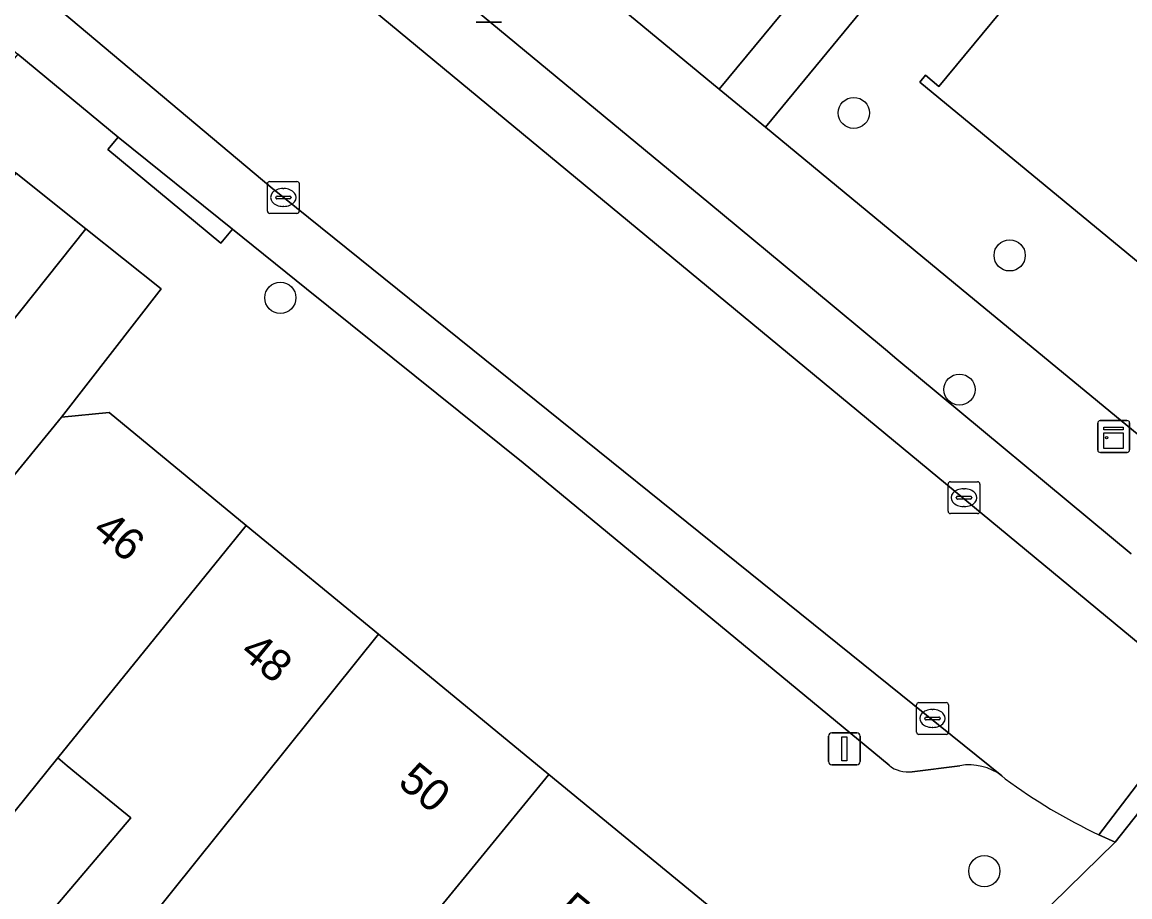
# Model space of a CAD drawing. Extents: x 158352 to 159489, y 383828 to 384603.
# Drawn here: x 159265.98 to 159300.73, y 384230.93 to 384258.36 of the extents above; entities that cross this region are included whole.
import ezdxf

# ---------------------------------------------------------------- set-up
doc = ezdxf.new("R2010")
doc.units = 0
for name, color, linetype in [('IMGEO_Boom', 7, 'Continuous'), ('IMGEO_Erf', 7, 'Continuous'), ('IMGEO_Kast', 7, 'Continuous'), ('IMGEO_Kolk', 7, 'Continuous'), ('IMGEO_Lichtmast', 7, 'Continuous'), ('IMGEO_Pand', 7, 'Continuous'), ('IMGEO_Pand_nummerreeks', 7, 'Continuous'), ('IMGEO_Parkeervlak_open', 7, 'Continuous'), ('IMGEO_Rijbaan_lokaal_open', 7, 'Continuous'), ('IMGEO_Voetpad_open', 7, 'Continuous')]:
    doc.layers.add(name, color=color, linetype=linetype)

msp = doc.modelspace()

# ---------------------------------------------------------------- linework, layer by layer
at = {"layer": 'IMGEO_Boom'}
for centre in [(159292.067, 384255.513), (159296.958, 384251.046), (159274.076, 384249.717), (159295.383, 384246.837), (159296.164, 384231.737)]:
    msp.add_circle(centre, 0.489, dxfattribs=at)
at = {"layer": 'IMGEO_Erf'}
for points in [[(159277.109, 384270.267), (159272.72, 384273.892), (159268.332, 384277.517), (159263.849, 384281.22), (159261.313, 384278.144), (159287.849, 384256.261), (159290.368, 384259.315), (159285.887, 384263.016), (159281.499, 384266.641)], [(159306.755, 384247.189), (159305.93, 384246.184), (159305.137, 384246.836), (159305.42, 384247.181), (159302.001, 384250), (159294.139, 384256.483), (159294.317, 384256.697), (159294.741, 384256.347), (159298.013, 384260.308), (159297.72, 384260.55), (159297.972, 384260.855), (159299.94, 384259.229), (159306.226, 384266.84), (159301.932, 384270.387), (159289.298, 384255.066), (159295.441, 384250), (159306.782, 384240.648), (159309.333, 384238.544), (159313.191, 384241.901)]]:
    msp.add_lwpolyline(points, close=True, dxfattribs=at)
msp.add_lwpolyline([(159266.206, 384229.669), (159269.384, 384233.403), (159267.686, 384234.8), (159267.391, 384235.042), (159267.097, 384235.284), (159264.752, 384232.39), (159259.55, 384236.623), (159264.04, 384242.108), (159267.215, 384245.97), (159270.336, 384250), (159267.974, 384251.882), (159254.138, 384234.517), (159256.39, 384232.665), (159250.862, 384225.738)], dxfattribs=at)
at = {"layer": 'IMGEO_Kast'}
for p, q in [((159299.721, 384244.942), (159299.721, 384245.783)), ((159299.721, 384245.783), (159299.721, 384244.942)), ((159299.796, 384245.867), (159300.637, 384245.867)), ((159300.637, 384245.867), (159299.796, 384245.867)), ((159300.721, 384245.792), (159300.721, 384244.951)), ((159300.721, 384244.951), (159300.721, 384245.792)), ((159300.646, 384244.867), (159299.805, 384244.867)), ((159299.805, 384244.867), (159300.646, 384244.867))]:
    msp.add_line(p, q, dxfattribs=at)
for points in [[(159299.916, 384245.657), (159300.516, 384245.657), (159300.516, 384245.572), (159299.916, 384245.572), (159299.916, 384245.657)], [(159299.916, 384245.482), (159300.516, 384245.482), (159300.516, 384244.993), (159299.916, 384244.993), (159299.916, 384245.482)]]:
    msp.add_lwpolyline(points, dxfattribs=at)
msp.add_circle((159300, 384245.331), 0.0377, dxfattribs=at)
for centre, start, end in [((159299.799, 384245.789), 92.4484, 184.2845), ((159299.799, 384245.789), 92.4484, 184.2845), ((159300.643, 384245.789), 2.4484, 94.2845), ((159300.643, 384245.789), 2.4484, 94.2845), ((159299.799, 384244.945), 182.4484, 274.2845), ((159299.799, 384244.945), 182.4484, 274.2845), ((159300.643, 384244.945), 272.4484, 4.2845), ((159300.643, 384244.945), 272.4484, 4.2845)]:
    msp.add_arc(centre, 0.0779, start, end, dxfattribs=at)
at = {"layer": 'IMGEO_Kolk'}
for p, q in [((159273.746, 384253.363), (159274.598, 384253.363)), ((159273.671, 384252.437), (159273.671, 384253.289)), ((159274.159, 384253.143), (159274.184, 384253.143)), ((159274.672, 384253.289), (159274.672, 384252.437)), ((159273.93, 384252.857), (159273.93, 384252.869)), ((159274.368, 384252.82), (159273.97, 384252.82)), ((159273.973, 384252.906), (159274.371, 384252.906)), ((159274.414, 384252.869), (159274.414, 384252.857)), ((159274.598, 384252.363), (159273.746, 384252.363)), ((159274.182, 384252.583), (159274.157, 384252.583)), ((159295.1, 384243.948), (159295.952, 384243.948)), ((159295.025, 384243.022), (159295.025, 384243.874)), ((159295.513, 384243.728), (159295.538, 384243.728)), ((159296.026, 384243.874), (159296.026, 384243.022)), ((159295.284, 384243.442), (159295.284, 384243.454)), ((159295.722, 384243.405), (159295.324, 384243.405)), ((159295.327, 384243.491), (159295.725, 384243.491)), ((159295.768, 384243.454), (159295.768, 384243.442)), ((159295.952, 384242.948), (159295.1, 384242.948)), ((159295.536, 384243.168), (159295.511, 384243.168)), ((159294.112, 384237.025), (159294.964, 384237.025)), ((159294.037, 384236.099), (159294.037, 384236.951)), ((159294.525, 384236.805), (159294.55, 384236.805)), ((159295.038, 384236.951), (159295.038, 384236.099)), ((159294.296, 384236.519), (159294.296, 384236.531)), ((159294.734, 384236.482), (159294.336, 384236.482)), ((159294.339, 384236.568), (159294.737, 384236.568)), ((159294.78, 384236.531), (159294.78, 384236.519)), ((159294.964, 384236.025), (159294.112, 384236.025)), ((159294.548, 384236.245), (159294.523, 384236.245))]:
    msp.add_line(p, q, dxfattribs=at)
for points in [[(159273.746, 384253.363), (159274.598, 384253.363)], [(159273.671, 384252.437), (159273.671, 384253.289)], [(159274.672, 384253.289), (159274.672, 384252.437)], [(159274.598, 384252.363), (159273.746, 384252.363)], [(159295.1, 384243.948), (159295.952, 384243.948)], [(159295.025, 384243.022), (159295.025, 384243.874)], [(159296.026, 384243.874), (159296.026, 384243.022)], [(159295.952, 384242.948), (159295.1, 384242.948)], [(159294.112, 384237.025), (159294.964, 384237.025)], [(159294.037, 384236.099), (159294.037, 384236.951)], [(159295.038, 384236.951), (159295.038, 384236.099)], [(159294.964, 384236.025), (159294.112, 384236.025)]]:
    msp.add_lwpolyline(points, dxfattribs=at)
for centre, radius, start, end in [((159273.748, 384253.287), 0.0765, 91.552, 178.448), ((159273.748, 384253.287), 0.0765, 91.552, 178.448), ((159274.596, 384253.287), 0.0765, 1.552, 88.448), ((159274.596, 384253.287), 0.0765, 1.552, 88.448), ((159273.97, 384252.866), 0.0403, 85.8775, 175.7526), ((159273.967, 384252.856), 0.0366, 178.938, 274.7102), ((159274.371, 384252.863), 0.043, 264.8664, 352.4533), ((159274.375, 384252.868), 0.0386, 1.7309, 96.639), ((159273.748, 384252.439), 0.0765, 181.552, 268.448), ((159273.748, 384252.439), 0.0765, 181.552, 268.448), ((159274.596, 384252.439), 0.0765, 271.552, 358.448), ((159274.596, 384252.439), 0.0765, 271.552, 358.448), ((159295.102, 384243.872), 0.0765, 91.552, 178.448), ((159295.102, 384243.872), 0.0765, 91.552, 178.448), ((159295.95, 384243.872), 0.0765, 1.552, 88.448), ((159295.95, 384243.872), 0.0765, 1.552, 88.448), ((159295.324, 384243.451), 0.0403, 85.8775, 175.7526), ((159295.321, 384243.441), 0.0366, 178.938, 274.7102), ((159295.725, 384243.448), 0.043, 264.8664, 352.4533), ((159295.729, 384243.453), 0.0386, 1.7309, 96.639), ((159295.102, 384243.024), 0.0765, 181.552, 268.448), ((159295.102, 384243.024), 0.0765, 181.552, 268.448), ((159295.95, 384243.024), 0.0765, 271.552, 358.448), ((159295.95, 384243.024), 0.0765, 271.552, 358.448), ((159294.114, 384236.949), 0.0765, 91.552, 178.448), ((159294.114, 384236.949), 0.0765, 91.552, 178.448), ((159294.962, 384236.949), 0.0765, 1.552, 88.448), ((159294.962, 384236.949), 0.0765, 1.552, 88.448), ((159294.336, 384236.528), 0.0403, 85.8775, 175.7526), ((159294.333, 384236.518), 0.0366, 178.938, 274.7102), ((159294.737, 384236.525), 0.043, 264.8664, 352.4533), ((159294.741, 384236.53), 0.0386, 1.7309, 96.639), ((159294.114, 384236.101), 0.0765, 181.552, 268.448), ((159294.114, 384236.101), 0.0765, 181.552, 268.448), ((159294.962, 384236.101), 0.0765, 271.552, 358.448), ((159294.962, 384236.101), 0.0765, 271.552, 358.448)]:
    msp.add_arc(centre, radius, start, end, dxfattribs=at)
for centre, major_axis, ratio, start_param, end_param in [((159274.158, 384252.863), (-0.387, 0.002), 0.722429, 4.712389, 7.853982), ((159274.183, 384252.863), (-0.39, 0.002), 0.717154, 1.570796, 4.712389), ((159295.512, 384243.448), (-0.387, 0.002), 0.722429, 4.712389, 7.853982), ((159295.537, 384243.448), (-0.39, 0.002), 0.717154, 1.570796, 4.712389), ((159294.524, 384236.525), (-0.387, 0.002), 0.722429, 4.712389, 7.853982), ((159294.549, 384236.525), (-0.39, 0.002), 0.717154, 1.570796, 4.712389)]:
    msp.add_ellipse(centre, major_axis=major_axis, ratio=ratio, start_param=start_param, end_param=end_param, dxfattribs=at)
at = {"layer": 'IMGEO_Lichtmast'}
for p, q in [((159281.012, 384258.36), (159280.222, 384258.36)), ((159280.222, 384258.36), (159281.012, 384258.36)), ((159291.278, 384235.169), (159291.278, 384235.969)), ((159291.278, 384235.969), (159291.278, 384235.169)), ((159291.378, 384236.069), (159292.168, 384236.069)), ((159292.168, 384236.069), (159291.378, 384236.069)), ((159292.268, 384235.969), (159292.268, 384235.169)), ((159292.268, 384235.169), (159292.268, 384235.969)), ((159292.168, 384235.069), (159291.378, 384235.069)), ((159291.378, 384235.069), (159292.168, 384235.069))]:
    msp.add_line(p, q, dxfattribs=at)
msp.add_lwpolyline([(159291.698, 384235.944), (159291.848, 384235.944), (159291.848, 384235.194), (159291.698, 384235.194), (159291.698, 384235.944)], dxfattribs=at)
for centre, start, end in [((159291.378, 384235.969), 90, 180), ((159291.378, 384235.969), 90, 180), ((159292.168, 384235.969), 0, 90), ((159292.168, 384235.969), 360, 90), ((159291.378, 384235.169), 180, 270), ((159291.378, 384235.169), 180, 270), ((159292.168, 384235.169), 270, 0), ((159292.168, 384235.169), 270, 0)]:
    msp.add_arc(centre, 0.1, start, end, dxfattribs=at)
at = {"layer": 'IMGEO_Pand'}
for points in [[(159313.076, 384254.957), (159312.803, 384255.183), (159317.975, 384261.445), (159313.873, 384269.658), (159313.352, 384269.026), (159305.895, 384275.185), (159301.932, 384270.387), (159306.226, 384266.84), (159299.94, 384259.229), (159297.972, 384260.855), (159297.72, 384260.55), (159298.013, 384260.308), (159294.741, 384256.347), (159294.317, 384256.697), (159294.139, 384256.483), (159302.001, 384250), (159305.42, 384247.181), (159305.137, 384246.836), (159305.93, 384246.184), (159306.755, 384247.189), (159309.042, 384250)], [(159273.008, 384242.577), (159268.705, 384246.115), (159267.215, 384245.97), (159264.04, 384242.108), (159259.55, 384236.623), (159264.752, 384232.39), (159267.097, 384235.284)], [(159277.152, 384239.169), (159273.008, 384242.577), (159267.097, 384235.284), (159267.391, 384235.042), (159267.686, 384234.8), (159269.384, 384233.403), (159266.206, 384229.669), (159268.173, 384227.994), (159268.535, 384228.434)], [(159277.17, 384228.252), (159282.505, 384234.768), (159277.152, 384239.169), (159268.535, 384228.434), (159270.412, 384226.89), (159271.37, 384226.102), (159274.764, 384230.23)], [(159277.17, 384228.252), (159279.9, 384226.007), (159276.559, 384221.944), (159279.192, 384219.779), (159287.878, 384230.35), (159282.505, 384234.768)]]:
    msp.add_lwpolyline(points, close=True, dxfattribs=at)
at = {"layer": 'IMGEO_Parkeervlak_open'}
for points in [[(159225.161, 384301.587), (159301.9, 384238.141)], [(159300.775, 384241.686), (159293.416, 384247.796), (159293.064, 384248.09), (159290.776, 384250), (159287.517, 384252.693), (159241.358, 384290.832), (159229.38, 384300.734)], [(159296.711, 384234.727), (159273.782, 384253.186), (159236.448, 384284.522)], [(159237.109, 384281.221), (159262.3, 384260.302), (159265.843, 384257.361), (159268.987, 384254.75), (159272.572, 384251.868), (159274.896, 384250), (159281.694, 384244.536), (159293.173, 384235.055)], [(159293.901, 384234.854), (159295.399, 384235.043)]]:
    msp.add_lwpolyline(points, dxfattribs=at)
for centre, radius, start, end in [((159293.769, 384235.794), 0.949, 231.1173, 278.0132), ((159295.693, 384233.383), 1.686, 52.8655, 100.0505)]:
    msp.add_arc(centre, radius, start, end, dxfattribs=at)
at = {"layer": 'IMGEO_Rijbaan_lokaal_open'}
msp.add_lwpolyline([(159299.753, 384232.877), (159303.164, 384237.341), (159301.9, 384238.141), (159225.161, 384301.587), (159224.159, 384302.406), (159220.373, 384297.799), (159232.03, 384288.166), (159236.181, 384284.746), (159236.448, 384284.522), (159273.782, 384253.186), (159296.711, 384234.727), (159296.822, 384234.635)], dxfattribs=at)
for points in [[(159227.958, 384244.539), (159227.572, 384244.07), (159228.989, 384242.902), (159228.9, 384242.794), (159229.208, 384242.54), (159226.979, 384239.835), (159257.209, 384214.238), (159260.569, 384218.206), (159259.521, 384219.068), (159250.862, 384225.738), (159256.39, 384232.665), (159254.138, 384234.517), (159267.974, 384251.882), (159265.789, 384253.623), (159263.561, 384250.962), (159255.624, 384240.93), (159251.367, 384235.752), (159248.192, 384231.89), (159246.22, 384229.492), (159237.823, 384236.41), (159232.532, 384240.77)], [(159299.753, 384232.877), (159300.272, 384232.641), (159302.011, 384234.855), (159303.75, 384237.069), (159303.164, 384237.341)]]:
    msp.add_lwpolyline(points, close=True, dxfattribs=at)
msp.add_arc((159307.104, 384248.455), 17.225, 233.3513, 244.7384, dxfattribs=at)
at = {"layer": 'IMGEO_Voetpad_open'}
for points in [[(159263.849, 384281.22), (159267.034, 384285.075), (159269.168, 384287.659), (159284.997, 384306.567), (159284.867, 384306.674), (159286.808, 384309.024), (159291.239, 384305.365), (159291.198, 384305.315), (159315.321, 384285.119), (159311.37, 384282.922), (159312.255, 384281.204), (159305.614, 384277.777), (159295.675, 384265.74), (159293.553, 384263.17), (159290.368, 384259.315), (159287.849, 384256.261), (159289.298, 384255.066), (159301.932, 384270.387), (159305.895, 384275.185), (159306.962, 384276.479), (159313.069, 384279.624), (159312.943, 384279.868), (159319.831, 384283.416)], [(159287.849, 384256.261), (159261.313, 384278.144), (159260.158, 384279.096), (159225.015, 384308.077), (159221.523, 384306.273)], [(159229.38, 384300.734), (159241.358, 384290.832), (159287.517, 384252.693), (159290.776, 384250), (159293.064, 384248.09), (159293.416, 384247.796), (159300.775, 384241.686)], [(159211.356, 384298.969), (159214.908, 384297.421), (159222.889, 384290.598), (159224.297, 384289.393), (159228.433, 384285.849), (159227.836, 384285.119), (159236.878, 384277.615), (159247.498, 384268.802), (159265.789, 384253.623), (159267.974, 384251.882), (159270.336, 384250), (159267.215, 384245.97), (159268.705, 384246.115), (159273.008, 384242.577), (159277.152, 384239.169), (159282.505, 384234.768), (159287.878, 384230.35), (159293.336, 384225.862), (159300.272, 384232.641), (159299.753, 384232.877)], [(159293.173, 384235.055), (159281.694, 384244.536), (159274.896, 384250), (159272.572, 384251.868), (159272.208, 384251.427), (159268.669, 384254.365), (159268.987, 384254.75), (159265.843, 384257.361), (159265.525, 384256.976), (159261.983, 384259.918), (159262.3, 384260.302), (159237.109, 384281.221)], [(159301.9, 384238.141), (159303.164, 384237.341), (159303.75, 384237.069), (159306.782, 384240.648), (159295.441, 384250), (159289.298, 384255.066), (159287.849, 384256.261)], [(159295.399, 384235.043), (159293.901, 384234.854)], [(159300.986, 384229.184), (159302.722, 384230.569), (159303.509, 384231.201), (159303.156, 384231.654), (159302.011, 384234.855), (159300.272, 384232.641), (159293.336, 384225.862), (159293.268, 384224.322), (159283.782, 384214.684), (159276.829, 384206.668), (159274.711, 384203.811)], [(159296.822, 384234.635), (159296.711, 384234.727)]]:
    msp.add_lwpolyline(points, dxfattribs=at)
msp.add_lwpolyline([(159268.987, 384254.75), (159268.669, 384254.365), (159272.208, 384251.427), (159272.572, 384251.868)], close=True, dxfattribs=at)
for centre, radius, start, end in [((159293.769, 384235.794), 0.949, 231.1173, 278.0132), ((159295.693, 384233.383), 1.686, 52.8655, 100.0505), ((159307.104, 384248.455), 17.225, 233.3513, 244.7384)]:
    msp.add_arc(centre, radius, start, end, dxfattribs=at)

# ---------------------------------------------------------------- texts
at = {"layer": 'IMGEO_Pand_nummerreeks'}
for s, rotation, p in [('46', 320.569, (159268.135, 384242.337)), ('48', 320.569, (159272.767, 384238.528)), ('50', 320.569, (159277.724, 384234.453)), ('52', 320.571, (159282.675, 384230.381))]:
    msp.add_text(s, height=1, rotation=rotation, dxfattribs=at).set_placement(p)

doc.saveas('drawing.dxf')
